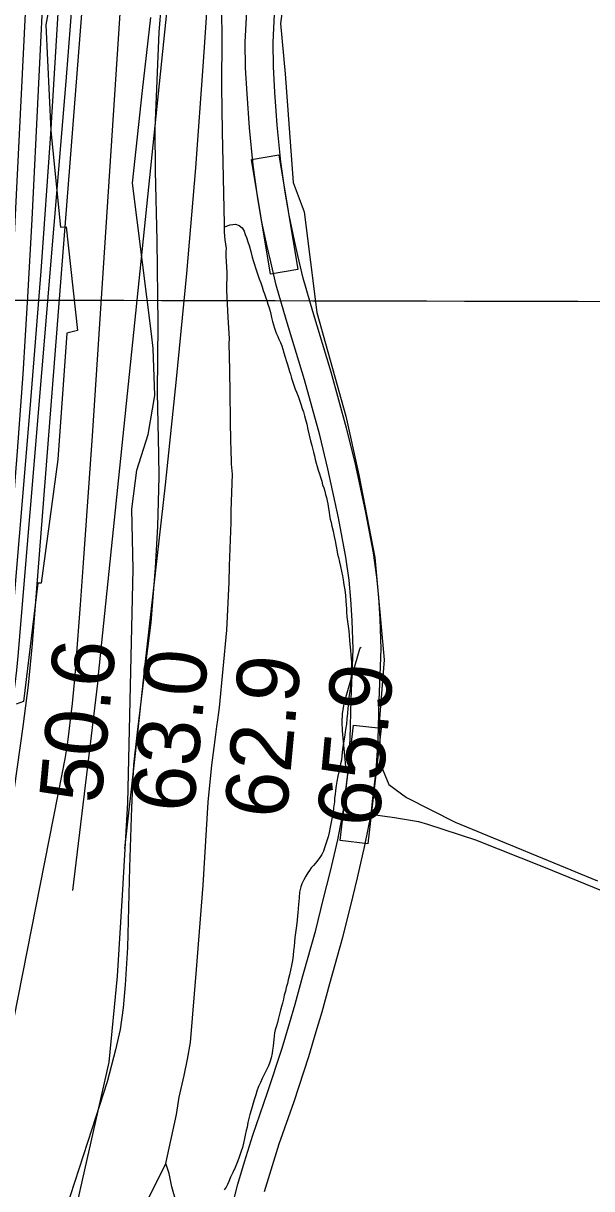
# Model space of a CAD drawing. Extents: x 3172297 to 3210190, y 958463 to 983887.
# Drawn here: x 3201839 to 3202451, y 975026 to 976279 of the extents above; entities that cross this region are included whole.
import ezdxf

# ---------------------------------------------------------------- set-up
doc = ezdxf.new("R2010")
doc.units = 0
for name, color, linetype in [('V-GRID-MAJR', 7, 'Continuous'), ('V-LEVE-TOET', 7, 'Continuous'), ('V-RIVR-RANG', 7, 'Continuous'), ('V-ROAD-CNTR', 7, 'Continuous'), ('V-RRAP-RVMT', 7, 'Continuous'), ('V-TOPO-DPTH', 7, 'Continuous'), ('V-TOPO-MAJR', 7, 'Continuous'), ('V-TOPO-MINR', 7, 'Continuous'), ('V-TOPO-SHOR', 7, 'Continuous')]:
    doc.layers.add(name, color=color, linetype=linetype)

msp = doc.modelspace()

# ---------------------------------------------------------------- linework, layer by layer
at = {"layer": 'V-GRID-MAJR'}
msp.add_spline([(3176574.9, 976046.2), (3181787.8, 976031.4), (3187000.7, 976017.3), (3192213.6, 976004.1), (3197426.5, 975991.6), (3202639.4, 975979.8), (3207852.4, 975968.8)], degree=3, dxfattribs=at)
at = {"layer": 'V-LEVE-TOET'}
for points in [[(3201987.2, 976300.4), (3201984.9, 976269.8), (3201982.8, 976217.7), (3201980.5, 976165.6), (3201980.8, 976120.1), (3201982.6, 976045.8), (3201983.6, 975956.1), (3201982.9, 975882.2), (3201984.5, 975815.7), (3201984.8, 975791.4), (3201983.3, 975738.1), (3201981, 975693.7), (3201976.1, 975634.8), (3201968.7, 975576.3), (3201961.6, 975517), (3201957.7, 975481.9), (3201955.4, 975436), (3201953.4, 975371.4), (3201951.1, 975285.5), (3201948.5, 975245.4), (3201946.3, 975220.5), (3201943.2, 975197.4), (3201938.2, 975175.6), (3201929.2, 975141.2), (3201912.8, 975090.2), (3201880, 974989.9)], [(3201972.4, 975013.1), (3201983, 975034.3), (3201992.4, 975053.3), (3202003.8, 975105.9), (3202006.8, 975124.6), (3202012, 975147.9), (3202015.8, 975165.5), (3202018.8, 975183.3), (3202025.5, 975262), (3202032.7, 975352.5), (3202038, 975441.9), (3202042, 975481.5), (3202044.2, 975500.6), (3202046, 975514.4), (3202047.2, 975523), (3202048.2, 975530.2), (3202049.5, 975538), (3202050.1, 975543.6), (3202058.1, 975626.7), (3202060.4, 975678.2), (3202061, 975695.8), (3202062.5, 975742.5), (3202062.8, 975755.1), (3202064, 975794.5), (3202063.1, 975805.1), (3202062.5, 975822.8), (3202062.4, 975827.8), (3202061.4, 975906.7), (3202060.6, 975935), (3202060.8, 975940.2), (3202059.3, 975963), (3202058, 975992.1), (3202058.5, 976011.3), (3202057.4, 976028.7), (3202057.4, 976033.5), (3202057.5, 976037.2), (3202056.3, 976046.3), (3202055.6, 976054.5), (3202055.5, 976060.4), (3202055.6, 976063.3), (3202053.2, 976162.7), (3202052.6, 976210.7), (3202053, 976264.8), (3202052.5, 976290.9)]]:
    msp.add_lwpolyline(points, dxfattribs=at)
at = {"layer": 'V-ROAD-CNTR'}
for points in [[(3202063, 975004.2), (3202069.7, 975031.2), (3202077.1, 975055.2), (3202085.9, 975083.8), (3202101.9, 975129.6), (3202117.6, 975177.3), (3202125.4, 975203.7), (3202131.5, 975224.5), (3202139.9, 975254.9), (3202153.7, 975304.1), (3202161.8, 975336.6), (3202169.4, 975367.5), (3202177.3, 975401.3), (3202183.6, 975433.1), (3202185.5, 975449.2), (3202188.8, 975477.8), (3202190.7, 975510), (3202191.9, 975552), (3202193.9, 975606.4), (3202192.9, 975637), (3202191.5, 975659.7), (3202189.7, 975680.3), (3202186.1, 975705), (3202178, 975747.3), (3202166.8, 975800.1), (3202157.9, 975836.3), (3202141.4, 975895.7), (3202121.8, 975960.7), (3202111, 975997.7), (3202105.2, 976022.8), (3202101.5, 976039.3), (3202095.4, 976067.1), (3202091.1, 976093.2), (3202086.4, 976126.7), (3202082.4, 976166.9), (3202079.8, 976203.3), (3202078.2, 976231.2), (3202077.7, 976259), (3202079.7, 976298.6)], [(3202098.6, 975023.1), (3202105.8, 975046.4), (3202114.4, 975074.4), (3202130.3, 975119.9), (3202146.2, 975168.4), (3202154.1, 975195.2), (3202160.4, 975216.3), (3202168.8, 975246.9), (3202182.7, 975296.5), (3202190.9, 975329.3), (3202198.6, 975360.5), (3202206.6, 975395), (3202213.2, 975428.4), (3202215.2, 975445.8), (3202218.7, 975475.2), (3202220.7, 975508.7), (3202221.9, 975551.1), (3202223.9, 975606.3), (3202222.9, 975638.4), (3202221.4, 975662), (3202219.5, 975683.7), (3202215.7, 975709.9), (3202207.4, 975753.3), (3202196.1, 975806.8), (3202186.9, 975843.9), (3202170.2, 975904), (3202150.6, 975969.3), (3202140, 976005.3), (3202134.4, 976029.5), (3202130.7, 976045.8), (3202124.9, 976072.8), (3202120.8, 976097.7), (3202116.2, 976130.3), (3202112.3, 976169.5), (3202109.8, 976205.3), (3202108.2, 976232.3), (3202107.7, 976258.5), (3202109.6, 976297)], [(3202212.5, 975428.7), (3202238.5, 975425.1), (3202253.3, 975422.8), (3202264.1, 975420.8), (3202274, 975418.1), (3202325.4, 975401.2), (3202398.8, 975372.1), (3202480.6, 975339)]]:
    msp.add_lwpolyline(points, dxfattribs=at)
for points in [[(3202104.9, 976009.6), (3202084.5, 976132.9), (3202114.1, 976137.8), (3202134.5, 976014.5)], [(3202179.8, 975400.5), (3202194.2, 975524.6), (3202224, 975521.2), (3202209.6, 975397)]]:
    msp.add_lwpolyline(points, close=True, dxfattribs=at)
at = {"layer": 'V-RRAP-RVMT'}
for p, q in [((3201873.9, 976337.8), (3201863.4, 976277.4)), ((3201863.4, 976277.4), (3201868.7, 976163.4)), ((3201868.7, 976163.4), (3201879.1, 976060)), ((3201879.1, 976060), (3201885.1, 976060.5)), ((3201885.1, 976060.5), (3201897.3, 975948.7)), ((3201897.3, 975948.7), (3201886, 975945.9)), ((3201886, 975945.9), (3201876, 975810)), ((3201876, 975810), (3201858.2, 975677.2)), ((3201854.5, 975677.2), (3201839.1, 975550.1)), ((3201858.2, 975677.2), (3201854.5, 975677.2)), ((3201839.1, 975550.1), (3201831.4, 975547.2))]:
    msp.add_line(p, q, dxfattribs=at)
at = {"layer": 'V-TOPO-DPTH'}
msp.add_lwpolyline([(3201298.7, 973361.3), (3201338, 973514), (3201376.6, 973666.8), (3201414.8, 973819.7), (3201536.7, 974312.2), (3201539.1, 974322.2), (3201541.5, 974332.3), (3201543.8, 974342.4), (3201546, 974352.5), (3201780.1, 975447.7), (3201784.3, 975468.2), (3201788.4, 975488.8), (3201792.2, 975509.3), (3201795.9, 975529.9), (3201802.6, 975569), (3201802.9, 975571.2), (3201803, 975572.3), (3201803.2, 975573.4), (3201805.7, 975603.6), (3201807, 975619.8), (3201808.2, 975636), (3201809.2, 975652.2), (3201810.1, 975668.4), (3201865.9, 976781.6)], dxfattribs=at)
at = {"layer": 'V-TOPO-MAJR'}
for points in [[(3201263.4, 972927.4), (3201513.4, 973935.9), (3201529.3, 973999.7), (3201545.3, 974063.5), (3201561.4, 974127.3), (3201577.6, 974191), (3201595.1, 974259.3), (3201602.5, 974288.9), (3201609.7, 974318.5), (3201616.7, 974348.2), (3201623.5, 974378), (3201630, 974407.8), (3201636.1, 974437.6), (3201641.8, 974467.6), (3201647.2, 974497.6), (3201825.8, 975538.8), (3201828.1, 975553.7), (3201830.2, 975568.7), (3201832, 975583.7), (3201833.4, 975598.8), (3201885.1, 976216.5), (3201892.7, 976313.7)], [(3202190.1, 975472.6), (3202187.2, 975476), (3202186.1, 975478.6), (3202185.9, 975480.1), (3202182.5, 975518.6), (3202182.2, 975527.6), (3202182.5, 975536.7), (3202183.9, 975545.6), (3202186, 975554.4), (3202201.2, 975606.5), (3202201.8, 975607.6), (3202202.6, 975608.4)]]:
    msp.add_lwpolyline(points, dxfattribs=at)
at = {"layer": 'V-TOPO-MINR'}
for points in [[(3201298.7, 973361.3), (3201338, 973514), (3201376.6, 973666.8), (3201414.8, 973819.7), (3201536.7, 974312.2), (3201539.1, 974322.2), (3201541.5, 974332.3), (3201543.8, 974342.4), (3201546, 974352.5), (3201780.1, 975447.7), (3201784.3, 975468.2), (3201788.4, 975488.8), (3201792.2, 975509.3), (3201795.9, 975529.9), (3201802.6, 975569), (3201802.9, 975571.2), (3201803, 975572.3), (3201803.2, 975573.4), (3201805.7, 975603.6), (3201807, 975619.8), (3201808.2, 975636), (3201809.2, 975652.2), (3201810.1, 975668.4), (3201865.9, 976781.6)], [(3201948.4, 975392), (3201962.8, 975522.9), (3201964.7, 975539.6), (3201966.5, 975556.3), (3201968.4, 975573), (3201970.3, 975589.7), (3201992, 975783.1), (3202004, 975896.6), (3202015, 976010.1), (3202024.5, 976123.8), (3202032.9, 976237.6), (3202069.3, 976777.2)], [(3201285.6, 973254.7), (3201550, 974290.7), (3201554.8, 974309.7), (3201559.4, 974328.7), (3201563.8, 974347.8), (3201568.1, 974366.8), (3201691.5, 974926.8), (3201714.2, 975033.6), (3201735.9, 975140.5), (3201756.1, 975247.7), (3201775.3, 975355.2), (3201810.3, 975558.9), (3201811.2, 975564.6), (3201812, 975570.4), (3201812.7, 975576.1), (3201813.2, 975581.9), (3201826.3, 975736.2), (3201832.9, 975819.1), (3201838.9, 975902.1), (3201844, 975985.2), (3201848.5, 976068.3), (3201882.7, 976764)], [(3201373.2, 973193.8), (3201643.6, 974278.2), (3201647.5, 974294.2), (3201651.2, 974310.2), (3201654.6, 974326.2), (3201657.9, 974342.3), (3201881.2, 975473.7), (3201883.9, 975488.4), (3201886.4, 975503.3), (3201888.5, 975518.1), (3201890.3, 975533), (3201891.9, 975548), (3201893.3, 975563), (3201894.7, 975577.9), (3201895.9, 975592.9), (3201900.5, 975653.8), (3201903.9, 975699.2), (3201907.1, 975744.6), (3201910.3, 975790.1), (3201913.3, 975835.5), (3201974.7, 976771.6)], [(3201892.4, 975346.9), (3201916, 975542.9), (3201917.1, 975551.8), (3201918.1, 975560.7), (3201919.1, 975569.6), (3201920, 975578.5), (3202028.3, 976627.5)], [(3201278.4, 972900.8), (3201434, 973517.5), (3201467.4, 973650.2), (3201500.6, 973782.9), (3201533.6, 973915.6), (3201566.5, 974048.4), (3201629, 974301.3), (3201630.6, 974307.7), (3201632, 974314), (3201633.4, 974320.4), (3201634.7, 974326.8), (3201690.5, 974602.2), (3201718.4, 974746.6), (3201744.6, 974891.2), (3201768.3, 975036.2), (3201790.3, 975181.6), (3201839, 975523), (3201841.9, 975545.2), (3201844.6, 975567.4), (3201846.8, 975589.6), (3201848.8, 975611.9), (3201924.9, 976582.4)], [(3201340.6, 973387.2), (3201567.4, 974262.7), (3201575.2, 974293.3), (3201582.8, 974324), (3201590, 974354.7), (3201597.1, 974385.5), (3201635.5, 974556.8), (3201660.7, 974673.4), (3201684.8, 974790.2), (3201707, 974907.4), (3201728.1, 975024.9), (3201818, 975548.9), (3201819.7, 975559.2), (3201821.1, 975569.5), (3201822.3, 975579.9), (3201823.3, 975590.3), (3201846.4, 975864.8), (3201858.1, 976012.5), (3201868.6, 976160.2), (3201877.6, 976308.1)]]:
    msp.add_lwpolyline(points, dxfattribs=at)
at = {"layer": 'V-TOPO-SHOR'}
for points in [[(3202124.6, 976346.8), (3202115.7, 976278.8), (3202120.8, 976224.7), (3202129.2, 976107.9), (3202141.3, 976076.4), (3202155, 975968.3), (3202186.1, 975856.6), (3202199.9, 975793.8), (3202217.2, 975704.8), (3202227.4, 975594.9), (3202222, 975526.9), (3202223.6, 975481.5), (3202232.3, 975460.6), (3202251.4, 975446.6), (3202303.7, 975420.3), (3202457, 975357.1)], [(3201716.8, 972974), (3201446.7, 973032.2), (3201371.7, 973046.3), (3201421, 973227.6), (3201515.9, 973522.1), (3201598.5, 973776.5), (3201649.6, 973978.7), (3201741.2, 974337.8), (3201776.4, 974485.9), (3201871.6, 974897.3), (3201931.5, 975162.2), (3201940.5, 975254.6), (3201945.9, 975341.8), (3201951.4, 975441.2), (3201957.3, 975692.3), (3201955.7, 975756.9), (3201961, 975798.7), (3201973.3, 975837.1), (3201980.4, 975878.9), (3201978.8, 975929.5), (3201977.1, 975945.2), (3201956.6, 976107.4), (3201967.3, 976206.8), (3201976.2, 976285.3)], [(3201992.4, 975053.3), (3202003.8, 975105.9), (3202006.8, 975124.6), (3202012, 975147.9), (3202015.8, 975165.5), (3202018.8, 975183.3), (3202025.5, 975262), (3202032.7, 975352.5), (3202038, 975441.9), (3202042, 975481.5), (3202044.2, 975500.6), (3202046, 975514.4), (3202047.2, 975523), (3202048.2, 975530.2), (3202049.5, 975538), (3202050.1, 975543.6), (3202058.1, 975626.7), (3202060.4, 975678.2), (3202061, 975695.8), (3202062.5, 975742.5), (3202062.8, 975755.1), (3202064, 975794.5), (3202063.1, 975805.1), (3202062.5, 975822.8), (3202062.4, 975827.8), (3202061.4, 975906.7), (3202060.6, 975935), (3202060.8, 975940.2), (3202059.3, 975963), (3202058, 975992.1), (3202058.5, 976011.3), (3202057.4, 976028.7), (3202057.4, 976033.5), (3202057.5, 976037.2), (3202056.3, 976046.3), (3202055.6, 976054.5), (3202055.5, 976060.4)], [(3202055.5, 976060.4), (3202061.6, 976062.4), (3202067.2, 976063.2), (3202071.1, 976061.8), (3202074.6, 976059.3), (3202076.5, 976055.6), (3202077.9, 976052.1), (3202079, 976048.8), (3202080.7, 976044.1), (3202082, 976040.2), (3202083.8, 976033.7), (3202085.3, 976027.8), (3202086.7, 976023.1), (3202087.8, 976019.9), (3202089, 976016.4), (3202090, 976013.1), (3202091.4, 976008.7), (3202092.9, 976004.5), (3202094.5, 976000.1), (3202096, 975995.9), (3202097.2, 975992), (3202098.5, 975988.3), (3202099.7, 975985), (3202101.2, 975981), (3202102.2, 975977.3), (3202103.5, 975973.3), (3202104.6, 975969.6), (3202105.3, 975966.5), (3202106.2, 975962.8), (3202107.3, 975958.5), (3202108.3, 975954.9), (3202109.3, 975951.3), (3202110.3, 975948.3), (3202111.3, 975945.3), (3202112.8, 975942.3), (3202114, 975939.5), (3202115.7, 975936), (3202117.1, 975932.4), (3202118.1, 975928.9), (3202119.3, 975924.9), (3202120.8, 975920.3), (3202122, 975916.5), (3202122.9, 975913.4), (3202124.3, 975908.6), (3202125.5, 975904.8), (3202126.4, 975901.8), (3202127.6, 975897.6), (3202128.9, 975893.5), (3202130.4, 975889.2), (3202131.7, 975885.7), (3202132.9, 975882.7), (3202134.6, 975878.2), (3202135.9, 975874.9), (3202137.8, 975869.5), (3202139.2, 975865), (3202140.4, 975861.3), (3202141.6, 975857.1), (3202142.8, 975853.2), (3202143.9, 975848.1), (3202145, 975842.6), (3202146.5, 975836.3), (3202148.1, 975830.3), (3202149.3, 975825.3), (3202150.5, 975821), (3202151.3, 975817.9), (3202152.2, 975814.1), (3202153.2, 975810.2), (3202154.1, 975806.3), (3202155.2, 975802.6), (3202156.2, 975798.8), (3202157.6, 975794.6), (3202158.8, 975791.1), (3202160.1, 975787), (3202161.1, 975783.1), (3202162.3, 975779.7), (3202163.3, 975776), (3202164.2, 975772.5), (3202165.1, 975769.5), (3202166.1, 975765.8), (3202166.7, 975762.5), (3202167.5, 975757.6), (3202168.1, 975753.5), (3202168.6, 975750), (3202169.3, 975746.1), (3202170.2, 975742.6), (3202171.1, 975738.5), (3202172.4, 975733.2), (3202173.6, 975727.3), (3202174.6, 975722.6), (3202175.6, 975716.7), (3202176.2, 975713.2), (3202177.2, 975708.5), (3202178, 975704.9), (3202179.2, 975699.8), (3202180.2, 975695.1), (3202181.4, 975690.2), (3202182.5, 975685), (3202183.2, 975680.8), (3202183.9, 975675.5), (3202184.9, 975669.9), (3202185.6, 975664.1)], [(3202185.6, 975664.1), (3202186.1, 975658.3), (3202186.5, 975653.5), (3202186.7, 975650.1), (3202186.9, 975645.9), (3202187.2, 975641), (3202187.7, 975636.1), (3202188.5, 975631.1), (3202189.2, 975626), (3202189.7, 975620.9), (3202190.1, 975615.8), (3202190.5, 975611.9), (3202190.8, 975608.9), (3202191.2, 975604.9), (3202191.6, 975600.4), (3202191.8, 975595.8), (3202192, 975592.7), (3202192.1, 975587.6), (3202192.1, 975582.7), (3202191.9, 975578.8), (3202191.6, 975573.2), (3202191.1, 975566.9), (3202190.2, 975560.6), (3202189.4, 975554.6), (3202188.8, 975548.7), (3202188.3, 975542.5), (3202187.7, 975537.5), (3202187.1, 975531.3), (3202186.6, 975525.6), (3202185.8, 975520), (3202184.9, 975514), (3202183.9, 975507.5), (3202182.8, 975501.1), (3202182.2, 975495.2), (3202181.7, 975491.2), (3202181.2, 975486.9), (3202180.4, 975482.9), (3202179.5, 975478.7), (3202178.4, 975474.4), (3202177.4, 975469.6), (3202176.5, 975464.1), (3202175.7, 975459.5), (3202175, 975454.3), (3202174.5, 975450), (3202174, 975446.5), (3202174, 975442), (3202172.8, 975435.7), (3202172.3, 975430.8), (3202171.4, 975425.6), (3202170.3, 975420.4), (3202169.3, 975414.8), (3202168.1, 975409.2), (3202166.9, 975404.6), (3202165.4, 975399), (3202163.6, 975393.7), (3202162, 975389.2), (3202160.2, 975385.4), (3202158.2, 975382.2), (3202156, 975379.4), (3202153.5, 975376.3), (3202151.2, 975373.7), (3202148.8, 975371), (3202146.8, 975368.3), (3202145.1, 975365.8), (3202142.9, 975362.1), (3202140.7, 975358.1), (3202138.7, 975353.8), (3202137.6, 975350.6), (3202136.3, 975345), (3202135.7, 975339.4), (3202135.4, 975335), (3202135.2, 975332), (3202134.7, 975326.9), (3202134.5, 975322.7), (3202134.2, 975319.5), (3202133.7, 975315), (3202133.3, 975311.7), (3202132.6, 975306.2), (3202131.9, 975301.1), (3202131.2, 975296.4), (3202130.8, 975291.6), (3202130.3, 975286.5), (3202129.8, 975282.3), (3202129.3, 975276.9), (3202128.5, 975271.5), (3202127.6, 975266.2), (3202126.5, 975261.2), (3202125.3, 975256.1), (3202123.9, 975250.9), (3202123.1, 975246.8), (3202122, 975242.5), (3202121, 975238.5), (3202119.8, 975234.2), (3202118.8, 975229.9), (3202117.8, 975225.7), (3202116.9, 975221.9), (3202115.9, 975218.1), (3202115, 975215.1), (3202114.1, 975211.1), (3202113.3, 975208.1), (3202112.4, 975205)], [(3202112.4, 975205), (3202111.3, 975201.1), (3202110.1, 975197.1), (3202109.4, 975193.6), (3202108.9, 975190.1), (3202108.5, 975186.5), (3202108.2, 975183.5), (3202107.9, 975179.5), (3202107.2, 975175), (3202106.8, 975171.9), (3202105.7, 975166.8), (3202104.2, 975162.2), (3202102.7, 975158.3), (3202101.3, 975155.5), (3202099.7, 975151.8), (3202097.7, 975148.2), (3202095.9, 975144.5), (3202094.1, 975140.5), (3202092.1, 975135.9), (3202090.4, 975131), (3202089.3, 975127.2), (3202087.8, 975122.8), (3202086.4, 975118.3), (3202085.1, 975114.2), (3202084.1, 975110.7), (3202082.8, 975106.1), (3202082.1, 975103), (3202080.7, 975097.3), (3202079.7, 975092.4), (3202078.9, 975088.7), (3202077.9, 975083.8), (3202077.1, 975080.3), (3202076, 975075), (3202074.8, 975070.5), (3202073.5, 975066.4), (3202072.1, 975062.3), (3202071, 975059), (3202069.2, 975054.3), (3202067, 975049), (3202064.6, 975043.7), (3202062.1, 975038.4), (3202060.1, 975033.9), (3202058.6, 975030.6), (3202057.4, 975027.8), (3202055.1, 975025.1)], [(3202002.3, 975015.6), (3201998.7, 975028.2), (3201995.9, 975042.6), (3201992.4, 975053.3)]]:
    msp.add_lwpolyline(points, dxfattribs=at)

# ---------------------------------------------------------------- texts
at = {"layer": 'V-RIVR-RANG'}
for s, p in [('50.6', (3201922.5, 975439.2)), ('63.0', (3202022, 975429.1)), ('62.9', (3202121.8, 975422.7)), ('65.9', (3202221.4, 975413.6))]:
    msp.add_text(s, height=67, rotation=84.6683, dxfattribs=at).set_placement(p)

doc.saveas('drawing.dxf')
